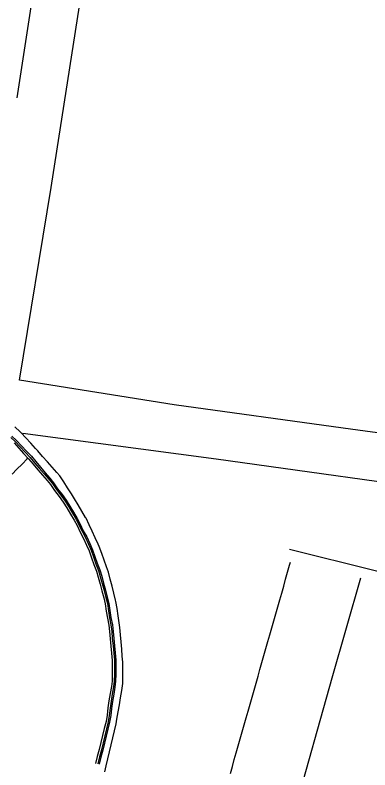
# Model space of a CAD drawing. Extents: x 1901471 to 1963503, y 756461 to 799997.
# Drawn here: x 1941725.2 to 1941774.4, y 780248.8 to 780353.4 of the extents above; entities that cross this region are included whole.
import ezdxf

# ---------------------------------------------------------------- set-up
doc = ezdxf.new("R2010")
doc.units = 0
doc.layers.add('RD_EX_Conc', color=7, linetype='Continuous')
doc.layers.add('RD_EX_Road', color=7, linetype='Continuous')

msp = doc.modelspace()

# ---------------------------------------------------------------- linework, layer by layer
at = {"layer": 'RD_EX_Conc'}
for points in [[(1941724.63, 780294.86), (1941725.25, 780294.28), (1941725.93, 780293.54), (1941726.62, 780292.82), (1941727.31, 780292.1), (1941727.94, 780291.36), (1941728.58, 780290.59), (1941729.25, 780289.84), (1941729.92, 780289.1), (1941730.4, 780288.48), (1941730.95, 780287.65), (1941731.57, 780286.86), (1941732.15, 780286.05), (1941732.67, 780285.25), (1941733.17, 780284.39), (1941733.68, 780283.53), (1941733.68, 780283.53), (1941734.09, 780282.76), (1941734.51, 780281.86), (1941735.01, 780280.98), (1941735.43, 780280.08), (1941735.76, 780279.25), (1941736.1, 780278.31), (1941736.44, 780277.37), (1941736.79, 780276.43), (1941737.04, 780275.59), (1941737.3, 780274.63), (1941737.56, 780273.66), (1941737.81, 780272.69), (1941738.03, 780271.84), (1941738.18, 780270.85), (1941738.33, 780269.86), (1941738.52, 780268.88), (1941738.63, 780267.98), (1941738.7, 780266.98), (1941738.81, 780265.98), (1941738.92, 780264.99), (1941739, 780263.99), (1941739, 780263.08), (1941739, 780262.08), (1941738.97, 780261.08), (1941738.88, 780260.29), (1941738.71, 780259.31), (1941738.55, 780258.32), (1941738.4, 780257.33), (1941738.29, 780256.34), (1941738.15, 780255.44), (1941737.89, 780254.47), (1941737.66, 780253.5), (1941737.42, 780252.53), (1941737.19, 780251.56), (1941736.92, 780250.59), (1941736.69, 780249.62)], [(1941724.79, 780295.04), (1941725.44, 780294.45), (1941726.11, 780293.71), (1941726.79, 780292.98), (1941727.48, 780292.25), (1941728.11, 780291.51), (1941728.73, 780290.72), (1941729.39, 780289.97), (1941730.06, 780289.23), (1941730.57, 780288.59), (1941731.12, 780287.76), (1941731.74, 780286.97), (1941732.32, 780286.15), (1941732.84, 780285.35), (1941733.34, 780284.49), (1941733.85, 780283.63), (1941733.85, 780283.63), (1941734.27, 780282.85), (1941734.69, 780281.94), (1941735.19, 780281.07), (1941735.61, 780280.16), (1941735.95, 780279.31), (1941736.29, 780278.38), (1941736.63, 780277.44), (1941736.97, 780276.5), (1941737.24, 780275.64), (1941737.49, 780274.68), (1941737.75, 780273.71), (1941738, 780272.74), (1941738.22, 780271.87), (1941738.37, 780270.88), (1941738.52, 780269.89), (1941738.72, 780268.91), (1941738.83, 780267.99), (1941738.9, 780266.99), (1941739.01, 780266), (1941739.12, 780265.01), (1941739.2, 780264.01), (1941739.2, 780263.08), (1941739.19, 780262.08), (1941739.17, 780261.08), (1941739.08, 780260.26), (1941738.9, 780259.28), (1941738.74, 780258.29), (1941738.6, 780257.3), (1941738.49, 780256.31), (1941738.34, 780255.39), (1941738.09, 780254.42), (1941737.85, 780253.45), (1941737.61, 780252.48), (1941737.38, 780251.51), (1941737.12, 780250.54), (1941736.88, 780249.57)], [(1941725.08, 780294.12), (1941725.75, 780293.38), (1941726.41, 780292.63), (1941727.1, 780291.91), (1941727.73, 780291.17), (1941728.36, 780290.39), (1941729.02, 780289.64), (1941729.69, 780288.9), (1941730.15, 780288.32), (1941730.7, 780287.49), (1941731.32, 780286.7), (1941731.9, 780285.88), (1941732.41, 780285.1), (1941732.91, 780284.24), (1941733.42, 780283.38), (1941733.42, 780283.38), (1941733.82, 780282.64), (1941734.24, 780281.73), (1941734.73, 780280.86), (1941735.15, 780279.95), (1941735.48, 780279.14), (1941735.82, 780278.2), (1941736.16, 780277.27), (1941736.5, 780276.33), (1941736.75, 780275.52), (1941737.01, 780274.55), (1941737.26, 780273.59), (1941737.52, 780272.62), (1941737.73, 780271.79), (1941737.88, 780270.8), (1941738.03, 780269.82), (1941738.22, 780268.83), (1941738.33, 780267.95), (1941738.4, 780266.95), (1941738.51, 780265.96), (1941738.62, 780264.97), (1941738.7, 780263.97), (1941738.7, 780263.07), (1941738.7, 780262.07), (1941738.67, 780261.07), (1941738.58, 780260.34), (1941738.41, 780259.36), (1941738.25, 780258.37), (1941738.11, 780257.38), (1941737.99, 780256.39), (1941737.85, 780255.51), (1941737.6, 780254.54), (1941737.37, 780253.57), (1941737.12, 780252.6), (1941736.89, 780251.63), (1941736.63, 780250.66), (1941736.4, 780249.69)], [(1941724.8, 780289.75), (1941725.49, 780290.46), (1941726.19, 780291.18), (1941726.88, 780291.9), (1941727.01, 780292.03)]]:
    msp.add_lwpolyline(points, dxfattribs=at)
at = {"layer": 'RD_EX_Road'}
for points in [[(1941729.57, 780368.71), (1941725.49, 780341.93)], [(1941823.68, 780353.29), (1941819.84, 780330.33), (1941816.08, 780310.79), (1941811.88, 780290.42), (1941792.12, 780293.22), (1941770.72, 780296.16), (1941747.31, 780299.37), (1941725.86, 780302.79), (1941730.22, 780329.49), (1941736.18, 780367.72), (1941755.93, 780365.5), (1941776.89, 780362.87), (1941796.95, 780360.56), (1941809.96, 780358.77)], [(1941737.66, 780248.52), (1941737.86, 780249.34), (1941738.09, 780250.31), (1941738.32, 780251.28), (1941738.56, 780252.26), (1941738.79, 780253.23), (1941739.02, 780254.2), (1941739.25, 780255.17), (1941739.36, 780255.84), (1941739.53, 780256.83), (1941739.69, 780257.81), (1941739.85, 780258.8), (1941740.01, 780259.78), (1941740.18, 780260.77), (1941740.17, 780261.73), (1941740.16, 780262.72), (1941740.15, 780263.72), (1941740.09, 780264.55), (1941740.01, 780265.54), (1941739.93, 780266.54), (1941739.85, 780267.53), (1941739.77, 780268.53), (1941739.67, 780269.16), (1941739.52, 780270.15), (1941739.37, 780271.14), (1941739.22, 780272.13), (1941739.17, 780272.3), (1941738.93, 780273.27), (1941738.68, 780274.24), (1941738.43, 780275.21), (1941738.19, 780276.18), (1941737.92, 780276.92), (1941737.58, 780277.86), (1941737.24, 780278.79), (1941736.89, 780279.73), (1941736.75, 780280.05), (1941736.33, 780280.96), (1941735.91, 780281.87), (1941735.49, 780282.77), (1941735.07, 780283.68), (1941735, 780283.79), (1941734.5, 780284.65), (1941733.99, 780285.51), (1941733.48, 780286.37), (1941733.05, 780287.03), (1941732.51, 780287.87), (1941731.97, 780288.71), (1941731.42, 780289.55), (1941731.03, 780289.99), (1941730.37, 780290.74), (1941729.71, 780291.49), (1941729.04, 780292.24), (1941728.38, 780292.99), (1941728.08, 780293.31), (1941727.41, 780294.05), (1941726.73, 780294.79), (1941726.05, 780295.52), (1941725.91, 780295.64), (1941725.17, 780296.31)], [(1941726.3, 780295.45), (1941753.12, 780291.9), (1941788.32, 780287), (1941802.93, 780284.96)], [(1941763.27, 780279.37), (1941787.05, 780273.46)], [(1941755.08, 780248.3), (1941755.36, 780249.26), (1941755.63, 780250.22), (1941755.91, 780251.18), (1941756.18, 780252.15), (1941756.45, 780253.11), (1941756.73, 780254.07), (1941757, 780255.03), (1941757.28, 780255.99), (1941757.55, 780256.95), (1941757.82, 780257.92), (1941758.1, 780258.88), (1941758.37, 780259.84), (1941758.65, 780260.8), (1941758.92, 780261.76), (1941759.19, 780262.72), (1941759.47, 780263.69), (1941759.74, 780264.65), (1941760.01, 780265.61), (1941760.29, 780266.57), (1941760.56, 780267.53), (1941760.84, 780268.49), (1941761.11, 780269.46), (1941761.38, 780270.42), (1941761.66, 780271.38), (1941761.93, 780272.34), (1941762.21, 780273.3), (1941762.48, 780274.26), (1941762.75, 780275.23), (1941763.03, 780276.19), (1941763.3, 780277.15), (1941763.42, 780277.56)], [(1941748.7, 780194.53), (1941755.85, 780217.32), (1941764, 780242.98), (1941769.2, 780261.55), (1941773.18, 780275.42)]]:
    msp.add_lwpolyline(points, dxfattribs=at)

doc.saveas('drawing.dxf')
